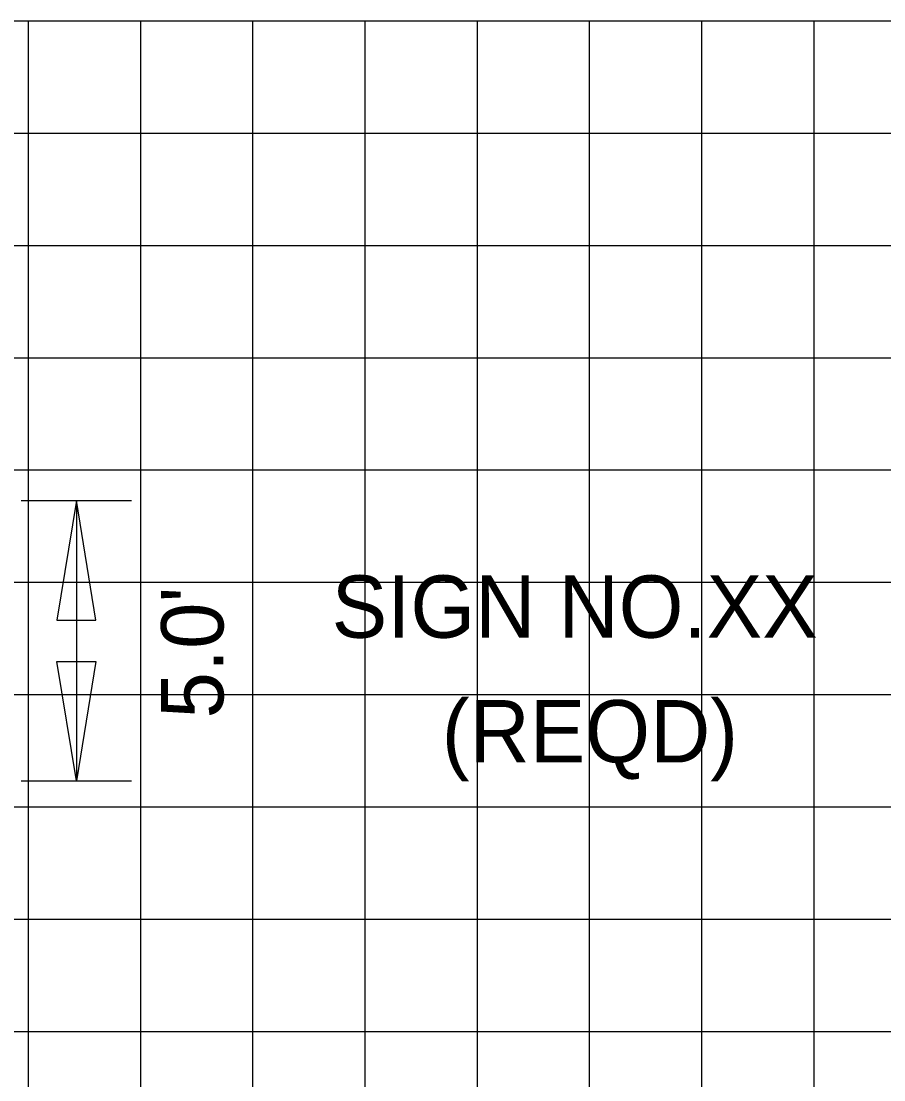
# Model space of a CAD drawing. Extents: x 1797809 to 2198143, y 249608 to 1237864.
# Drawn here: x 2196834.58 to 2196849.95, y 1237299.25 to 1237318.11 of the extents above; entities that cross this region are included whole.
import ezdxf

# ---------------------------------------------------------------- set-up
doc = ezdxf.new("R2010")
doc.units = 0
for name, color, linetype in [('GSDIMS', 7, 'Continuous'), ('GSSHT', 7, 'Continuous'), ('Level 55', 7, 'Continuous')]:
    doc.layers.add(name, color=color, linetype=linetype)

msp = doc.modelspace()

# ---------------------------------------------------------------- linework, layer by layer
at = {"layer": 'GSDIMS'}
for p, q in [((2196834.577, 1237309.567), (2196836.545, 1237309.567)), ((2196835.561, 1237309.567), (2196835.561, 1237304.572)), ((2196834.577, 1237304.572), (2196836.545, 1237304.572))]:
    msp.add_line(p, q, dxfattribs=at)
for points in [[(2196835.561, 1237309.567), (2196835.213, 1237307.439), (2196835.908, 1237307.439)], [(2196835.561, 1237304.572), (2196835.213, 1237306.701), (2196835.908, 1237306.701)]]:
    msp.add_lwpolyline(points, close=True, dxfattribs=at)
at = {"layer": 'GSSHT'}
for p, q in [((2196884.707, 1237318.106), (2196754.707, 1237318.106)), ((2196834.707, 1237258.106), (2196834.707, 1237318.106)), ((2196836.707, 1237258.106), (2196836.707, 1237318.106)), ((2196838.707, 1237258.106), (2196838.707, 1237318.106)), ((2196840.707, 1237258.106), (2196840.707, 1237318.106)), ((2196842.707, 1237258.106), (2196842.707, 1237318.106)), ((2196844.707, 1237258.106), (2196844.707, 1237318.106)), ((2196846.707, 1237258.106), (2196846.707, 1237318.106)), ((2196848.707, 1237258.106), (2196848.707, 1237318.106)), ((2196884.707, 1237316.106), (2196754.707, 1237316.106)), ((2196884.707, 1237314.106), (2196754.707, 1237314.106)), ((2196884.707, 1237312.106), (2196754.707, 1237312.106)), ((2196884.707, 1237310.106), (2196754.707, 1237310.106)), ((2196884.707, 1237308.106), (2196754.707, 1237308.106)), ((2196884.707, 1237306.106), (2196754.707, 1237306.106)), ((2196884.707, 1237304.106), (2196754.707, 1237304.106)), ((2196884.707, 1237302.106), (2196754.707, 1237302.106)), ((2196884.707, 1237300.106), (2196754.707, 1237300.106))]:
    msp.add_line(p, q, dxfattribs=at)

# ---------------------------------------------------------------- texts
at = {"layer": 'Level 55'}
for s, p in [('SIGN NO.XX', (2196840.11, 1237307.123)), ('(REQD)', (2196842.073, 1237304.902))]:
    msp.add_text(s, height=1.1105, dxfattribs=at).set_placement(p)
msp.add_text("5.0'", height=1.1105, rotation=90, dxfattribs=at).set_placement((2196838.181, 1237305.686))

doc.saveas('drawing.dxf')
